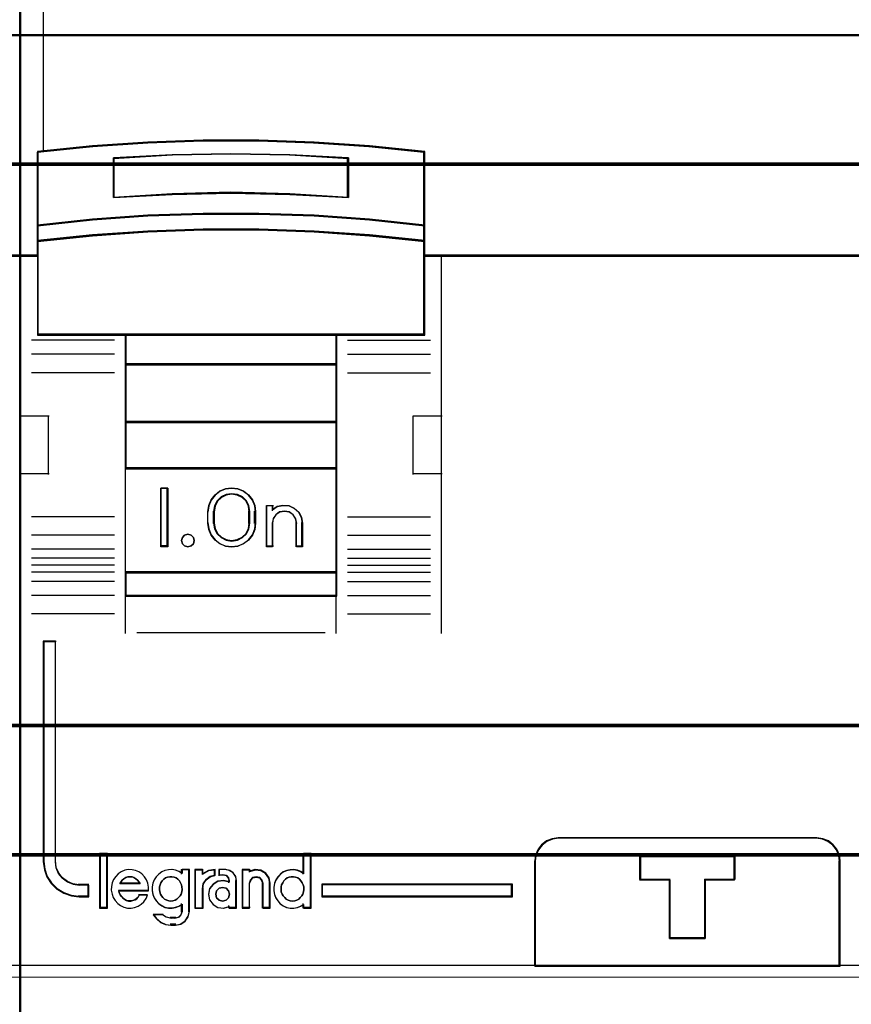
# Model space of a CAD drawing. Header units: millimetres. Extents: x -1290 to 1795, y -4192 to -1311.
# Tile 456 of 656: x 1467.49 to 1474.6, y -3629.62 to -3621.21. Entities that reach past the tile are written whole.
import ezdxf

# ---------------------------------------------------------------- set-up
doc = ezdxf.new("R2010")
doc.units = ezdxf.units.MM
doc.layers.add('30', color=7, linetype='Continuous')
doc.layers.add('45', color=7, linetype='Continuous')
doc.layers.add('Aparatura', color=7, linetype='Continuous', lineweight=13)

# ---------------------------------------------------------------- blocks, each defined once
blk = doc.blocks.new('*U187')
at = {"layer": '30', "color": 7}
for points in [[(117.203183, -107.160425), (764.797637, -107.160425), (117.203183, -107.160425)], [(764.797637, -107.160425), (117.203183, -107.160425), (117.203183, -109.696477), (117.203183, -111.193163), (117.203183, -112.731424), (764.797637, -112.731424), (764.797637, -111.193163), (764.797637, -109.696477), (764.797637, -107.160425)], [(117.203183, -112.643451), (764.797637, -112.643451), (117.203183, -112.643451)], [(764.797637, -112.643451), (117.203183, -112.643451), (117.203183, -114.16314), (117.203183, -135.233417), (117.203183, -136.712033), (764.797637, -136.712033), (764.797637, -135.233417), (764.797637, -114.16314), (764.797637, -112.643451)], [(117.203183, -136.624061), (764.797637, -136.624061), (117.203183, -136.624061)], [(764.797637, -136.624061), (117.203183, -136.624061), (117.203183, -138.120672), (117.203183, -139.700428), (117.203183, -142.236353), (764.797637, -142.236353), (764.797637, -139.700428), (764.797637, -138.120672), (764.797637, -136.624061)], [(764.754661, -136.667149), (117.246158, -136.667149), (117.246158, -138.14078), (117.246158, -139.696279), (117.246158, -142.193264), (764.754661, -142.193264), (764.754661, -139.696279), (764.754661, -138.14078), (764.754661, -136.667149)], [(117.203183, -142.14838), (764.797637, -142.14838), (117.203183, -142.14838)]]:
    blk.add_lwpolyline(points, close=True, dxfattribs=at)
at = {"layer": '30', "color": 59}
blk.add_lwpolyline([(764.754661, -107.203514), (117.246158, -107.203514), (117.246158, -109.700336), (117.246158, -111.17387), (117.246158, -112.688335), (764.754661, -112.688335), (764.754661, -111.17387), (764.754661, -109.700336), (764.754661, -107.203514)], close=True, dxfattribs=at)
blk = doc.blocks.new('*U207')
at = {"layer": '45', "color": 7}
for points in [[(279.629142, -233.600374), (207.595016, -233.600374), (207.595016, -315.623143), (279.629142, -315.623143), (279.629142, -233.600374)], [(278.588776, -252.361875), (278.588776, -266.534438), (279.629142, -266.534438), (279.629142, -252.361875), (278.588776, -252.361875)]]:
    blk.add_lwpolyline(points, close=True, dxfattribs=at)
at = {"layer": '45', "color": 139}
blk.add_lwpolyline([(279.629142, -233.600374), (207.595016, -233.600374), (207.595016, -315.623143), (279.629142, -315.623143), (279.629142, -233.600374)], close=True, dxfattribs=at)
at = {"layer": '45', "color": 140}
blk.add_lwpolyline([(278.588776, -252.361875), (278.588776, -266.534438), (279.629142, -266.534438), (279.629142, -252.361875), (278.588776, -252.361875)], close=True, dxfattribs=at)
at = {"layer": '45', "color": 139}
for points in [[(279.629142, -266.489554), (224.844313, -266.489554)], [(207.595016, -296.816758), (279.629142, -296.816758)]]:
    blk.add_lwpolyline(points, dxfattribs=at)
blk = doc.blocks.new('*U226')
at = {"layer": '45', "color": 7}
for points in [[(279.629142, -383.521822), (207.595016, -383.521822), (207.595016, -465.544591), (279.629142, -465.544591), (279.629142, -383.521822)], [(279.609444, -383.543367), (207.616504, -383.543367), (207.616504, -465.523047), (279.609444, -465.523047), (279.609444, -383.543367)], [(276.132852, -403.468966), (211.09264, -403.468966), (210.769611, -402.283323), (207.595016, -402.283323), (207.595016, -416.455887), (208.341324, -416.455887), (208.341324, -415.827221), (208.341324, -415.154437), (208.341324, -412.011106), (210.697208, -411.773978), (213.053092, -411.608539), (215.414545, -411.52582), (217.781567, -411.52582), (220.14302, -411.608539), (222.498904, -411.773978), (224.854788, -412.011106), (224.854788, -415.154437), (224.854788, -415.827221), (224.854788, -416.455887), (225.601096, -416.455887), (278.633542, -416.455887), (278.633542, -402.283323), (276.455881, -402.283323), (276.132852, -403.468966)], [(219.128624, -413.819863), (221.639056, -413.954952), (221.639056, -412.260715), (219.128624, -412.125627), (216.607011, -412.080597), (214.10217, -412.125627), (211.591739, -412.260715), (211.591739, -413.954952), (214.10217, -413.819863), (216.607011, -413.763576), (219.128624, -413.819863)], [(222.528359, -414.875578), (220.167639, -414.704249), (217.801338, -414.630007), (215.429456, -414.630007), (213.063155, -414.704249), (210.702435, -414.875578), (208.341715, -415.13257), (208.341715, -415.829307), (210.702435, -415.583736), (213.063155, -415.412407), (215.429456, -415.326743), (217.801338, -415.326743), (220.167639, -415.412407), (222.528359, -415.583736), (224.889079, -415.829307), (224.889079, -415.13257), (222.528359, -414.875578)], [(222.513003, -414.888299), (220.158414, -414.723126), (217.798258, -414.651551), (215.432536, -414.651551), (213.072381, -414.723126), (210.717792, -414.888299), (208.363203, -415.136059), (208.363203, -415.807762), (210.717792, -415.571014), (213.072381, -415.405841), (215.432536, -415.323255), (217.798258, -415.323255), (220.158414, -415.405841), (222.513003, -415.571014), (224.867592, -415.807762), (224.867592, -415.136059), (222.513003, -414.888299)], [(222.513003, -414.888299), (220.158414, -414.723126), (217.798258, -414.651551), (215.432536, -414.651551), (213.072381, -414.723126), (210.717792, -414.888299), (208.363203, -415.136059), (208.363203, -415.807762), (210.717792, -415.571014), (213.072381, -415.405841), (215.432536, -415.323255), (217.798258, -415.323255), (220.158414, -415.405841), (222.513003, -415.571014), (224.867592, -415.807762), (224.867592, -415.136059), (222.513003, -414.888299)], [(212.103241, -419.836548), (221.127554, -419.836548), (224.889079, -419.836548), (224.889079, -416.422751), (224.889079, -415.789949), (222.528359, -415.551261), (220.167639, -415.384734), (217.801338, -415.301471), (215.429456, -415.301471), (213.063155, -415.384734), (210.702435, -415.551261), (208.341715, -415.789949), (208.341715, -416.422751), (208.341715, -419.836548), (212.103241, -419.836548)], [(212.11496, -419.815003), (221.115835, -419.815003), (224.867592, -419.815003), (224.867592, -416.433641), (224.867592, -415.806852), (222.513003, -415.570432), (220.158414, -415.405488), (217.798258, -415.323015), (215.432536, -415.323015), (213.072381, -415.405488), (210.717792, -415.570432), (208.363203, -415.806852), (208.363203, -416.433641), (208.363203, -419.815003), (212.11496, -419.815003)], [(221.137675, -419.791664), (212.09312, -419.791664), (212.09312, -421.10048), (221.137675, -421.10048), (221.137675, -419.791664)], [(221.116187, -419.813208), (212.114607, -419.813208), (212.114607, -421.078936), (221.116187, -421.078936), (221.116187, -419.813208)], [(221.137675, -421.057392), (212.09312, -421.057392), (212.09312, -423.569099), (221.137675, -423.569099), (221.137675, -421.057392)], [(221.116187, -421.077141), (212.114607, -421.077141), (212.114607, -423.547555), (221.116187, -423.547555), (221.116187, -421.077141)], [(221.137675, -423.524215), (212.09312, -423.524215), (212.09312, -425.542198), (221.137675, -425.542198), (221.137675, -423.524215)], [(221.116187, -423.545759), (212.114607, -423.545759), (212.114607, -425.520654), (221.116187, -425.520654), (221.116187, -423.545759)], [(212.09312, -429.983916), (221.137675, -429.983916), (221.137675, -425.49911), (212.09312, -425.49911), (212.09312, -429.983916)], [(213.912417, -426.360882), (213.912417, -428.872589), (213.61875, -428.872589), (213.61875, -426.360882), (213.912417, -426.360882)], [(215.758952, -426.864342), (215.929537, -426.65177), (216.128553, -426.489544), (216.384431, -426.394446), (216.640309, -426.360882), (216.90756, -426.394446), (217.152065, -426.489544), (217.362454, -426.65177), (217.533039, -426.864342), (217.629704, -427.104884), (217.663821, -427.367803), (217.663821, -427.865669), (217.629704, -428.128587), (217.533039, -428.369129), (217.362454, -428.581701), (217.152065, -428.738333), (216.90756, -428.839025), (216.640309, -428.872589), (216.384431, -428.839025), (216.128553, -428.738333), (215.929537, -428.581701), (215.758952, -428.369129), (215.662287, -428.128587), (215.622484, -427.865669), (215.622484, -427.367803), (215.662287, -427.104884), (215.758952, -426.864342)], [(216.020724, -426.912182), (215.911852, -427.125785), (215.866012, -427.367493), (215.866012, -427.867773), (215.911852, -428.103861), (216.020724, -428.311842), (216.192626, -428.480476), (216.404638, -428.587277), (216.639571, -428.626625), (216.885964, -428.587277), (217.097977, -428.480476), (217.269879, -428.311842), (217.37875, -428.103861), (217.41313, -427.867773), (217.41313, -427.367493), (217.37875, -427.125785), (217.269879, -426.912182), (217.097977, -426.743549), (216.885964, -426.642368), (216.639571, -426.608642), (216.404638, -426.642368), (216.192626, -426.743549), (216.020724, -426.912182)], [(218.125808, -428.872589), (218.125808, -427.104161), (218.383661, -427.104161), (218.383661, -427.290015), (218.589943, -427.154848), (218.836336, -427.104161), (219.094189, -427.121056), (219.317662, -427.228063), (219.512484, -427.397021), (219.627086, -427.611035), (219.672926, -427.85884), (219.672926, -428.872589), (219.415073, -428.872589), (219.415073, -427.85884), (219.369233, -427.661723), (219.266091, -427.504028), (219.094189, -427.385758), (218.899367, -427.357598), (218.693084, -427.385758), (218.532642, -427.504028), (218.418041, -427.661723), (218.383661, -427.85884), (218.383661, -428.872589), (218.125808, -428.872589)], [(215.006662, -428.472962), (215.036942, -428.604183), (215.006662, -428.741368), (214.90371, -428.836802), (214.764422, -428.872589), (214.63119, -428.836802), (214.54035, -428.741368), (214.497958, -428.604183), (214.54035, -428.472962), (214.63119, -428.371564), (214.764422, -428.335777), (214.90371, -428.371564), (215.006662, -428.472962)], [(221.137675, -429.940828), (212.09312, -429.940828), (212.09312, -430.978545), (221.137675, -430.978545), (221.137675, -429.940828)], [(221.116187, -429.960577), (212.114607, -429.960577), (212.114607, -430.957001), (221.116187, -430.957001), (221.116187, -429.960577)], [(210.540629, -443.820748), (210.540629, -443.329506), (210.12478, -443.329506), (209.862739, -443.285349), (209.623483, -443.191517), (209.407014, -443.02593), (209.24751, -442.832745), (209.139276, -442.584364), (209.110793, -442.324944), (209.110793, -432.908556), (208.592406, -432.908556), (208.592406, -442.324944), (208.643675, -442.667157), (208.746213, -442.976253), (208.928503, -443.252232), (209.173455, -443.495093), (209.469676, -443.6662), (209.79438, -443.782111), (210.12478, -443.820748), (210.540629, -443.820748)], [(229.587736, -446.78309), (242.632595, -446.78309), (242.632595, -442.293912), (242.604674, -442.044513), (242.498573, -441.795115), (242.342213, -441.601138), (242.135595, -441.434872), (241.895471, -441.340655), (241.63301, -441.301859), (230.592905, -441.301859), (230.330444, -441.340655), (230.09032, -441.434872), (229.883702, -441.601138), (229.727342, -441.795115), (229.621241, -442.044513), (229.587736, -442.293912), (229.587736, -446.78309)], [(229.607433, -446.761546), (242.611107, -446.761546), (242.611107, -442.307658), (242.583274, -442.06022), (242.477508, -441.812781), (242.321642, -441.620329), (242.115676, -441.455371), (241.876311, -441.361894), (241.614678, -441.323403), (230.609428, -441.323403), (230.347796, -441.361894), (230.10843, -441.455371), (229.902465, -441.620329), (229.746599, -441.812781), (229.640833, -442.06022), (229.607433, -442.307658), (229.607433, -446.761546)], [(211.31956, -444.292927), (211.31956, -441.989482), (211.018732, -441.989482), (211.018732, -444.292927), (211.31956, -444.292927)], [(236.875587, -443.090367), (236.875587, -445.601744), (235.350372, -445.601744), (235.350372, -443.090367), (234.084049, -443.090367), (234.084049, -442.093612), (238.136282, -442.093612), (238.136282, -443.090367), (236.875587, -443.090367)], [(235.350372, -443.090367), (235.350372, -445.601744), (236.875587, -445.601744), (236.875587, -443.090367), (238.136282, -443.090367), (238.136282, -442.093612), (234.084049, -442.093612), (234.084049, -443.090367), (235.350372, -443.090367)], [(235.35843, -443.099669), (235.35843, -445.5802), (236.867469, -445.5802), (236.867469, -443.099669), (238.114794, -443.099669), (238.114794, -442.115157), (234.105537, -442.115157), (234.105537, -443.099669), (235.35843, -443.099669)], [(228.635112, -443.287526), (220.491252, -443.287526), (220.491252, -443.820748), (228.635112, -443.820748), (228.635112, -443.287526)]]:
    blk.add_lwpolyline(points, close=True, dxfattribs=at)
at = {"layer": '45', "color": 139}
for points in [[(279.629142, -383.521822), (207.595016, -383.521822), (207.595016, -465.544591), (279.629142, -465.544591), (279.629142, -383.521822)], [(215.036942, -428.604183), (215.006662, -428.472962), (214.90371, -428.371564), (214.764422, -428.335777), (214.63119, -428.371564), (214.54035, -428.472962), (214.497958, -428.604183), (214.54035, -428.741368), (214.63119, -428.836802), (214.764422, -428.872589), (214.90371, -428.836802), (215.006662, -428.741368), (215.036942, -428.604183)], [(214.040217, -444.007465), (214.133545, -443.995979), (214.22104, -443.967263), (214.296869, -443.921318), (214.372698, -443.858143), (214.442694, -443.783482), (214.483525, -443.708821), (214.518524, -443.611187), (214.53019, -443.513553), (214.518524, -443.404433), (214.495192, -443.318285), (214.460193, -443.220652), (214.407696, -443.14599), (214.343533, -443.071329), (214.267704, -443.019641), (214.180209, -442.985182), (214.081048, -442.967952), (213.993553, -442.967952), (213.906058, -442.985182), (213.818563, -443.019641), (213.742734, -443.071329), (213.666905, -443.14599), (213.614408, -443.220652), (213.57941, -443.318285), (213.556078, -443.404433), (213.556078, -443.513553), (213.567744, -443.611187), (213.602742, -443.708821), (213.643573, -443.783482), (213.701903, -443.858143), (213.777732, -443.921318), (213.865227, -443.967263), (213.952722, -443.995979), (214.040217, -444.007465)], [(219.245637, -444.007465), (219.332971, -443.995979), (219.420306, -443.967263), (219.50764, -443.921318), (219.571685, -443.858143), (219.63573, -443.783482), (219.676486, -443.708821), (219.71142, -443.611187), (219.723064, -443.513553), (219.723064, -443.404433), (219.699775, -443.318285), (219.659019, -443.220652), (219.600796, -443.14599), (219.536751, -443.071329), (219.461062, -443.019641), (219.373727, -442.985182), (219.286393, -442.967952), (219.187414, -442.967952), (219.10008, -442.985182), (219.012746, -443.019641), (218.937056, -443.071329), (218.873011, -443.14599), (218.820611, -443.220652), (218.774032, -443.318285), (218.750743, -443.404433), (218.750743, -443.513553), (218.762388, -443.611187), (218.797321, -443.708821), (218.838077, -443.783482), (218.907945, -443.858143), (218.97199, -443.921318), (219.059324, -443.967263), (219.146658, -443.995979), (219.245637, -444.007465)], [(216.551829, -443.715432), (216.503592, -443.572396), (216.401086, -443.459159), (216.256373, -443.42936), (216.111659, -443.459159), (215.997094, -443.572396), (215.960916, -443.715432), (215.997094, -443.864429), (216.111659, -443.965746), (216.256373, -444.007465), (216.401086, -443.965746), (216.503592, -443.864429), (216.551829, -443.715432)]]:
    blk.add_lwpolyline(points, close=True, dxfattribs=at)
at = {"layer": '45', "color": 140}
for points in [[(276.132852, -403.468966), (211.09264, -403.468966), (210.769611, -402.283323), (207.595016, -402.283323), (207.595016, -416.455887), (208.341324, -416.455887), (208.341324, -415.827221), (208.341324, -415.154437), (208.341324, -412.011106), (210.697208, -411.773978), (213.053092, -411.608539), (215.414545, -411.52582), (217.781567, -411.52582), (220.14302, -411.608539), (222.498904, -411.773978), (224.854788, -412.011106), (224.854788, -415.154437), (224.854788, -415.827221), (224.854788, -416.455887), (225.601096, -416.455887), (278.633542, -416.455887), (278.633542, -402.283323), (276.455881, -402.283323), (276.132852, -403.468966)], [(276.112877, -403.486905), (211.112012, -403.486905), (210.789178, -402.304868), (207.616504, -402.304868), (207.616504, -416.434342), (208.36236, -416.434342), (208.36236, -415.807588), (208.36236, -415.13685), (208.36236, -412.003075), (210.716819, -411.766668), (213.071277, -411.601732), (215.431302, -411.519264), (217.796893, -411.519264), (220.156917, -411.601732), (222.511376, -411.766668), (224.865834, -412.003075), (224.865834, -415.13685), (224.865834, -415.807588), (224.865834, -416.434342), (225.611691, -416.434342), (278.612054, -416.434342), (278.612054, -402.304868), (276.435711, -402.304868), (276.112877, -403.486905)]]:
    blk.add_lwpolyline(points, close=True, dxfattribs=at)
blk.add_lwpolyline([(208.592406, -402.283323), (208.592406, -411.990829)], dxfattribs=at)
at = {"layer": '45', "color": 139}
for points in [[(224.889079, -412.024941), (222.528359, -411.767021), (220.167639, -411.587077), (217.801338, -411.497105), (215.429456, -411.497105), (213.063155, -411.587077), (210.702435, -411.767021), (208.341715, -412.024941)], [(208.341715, -411.981852), (208.341715, -419.836548)], [(221.639056, -412.299631), (219.128624, -412.135356), (216.607011, -412.080597), (214.10217, -412.135356), (211.591739, -412.299631)], [(224.844313, -419.836548), (224.844313, -411.981852)], [(211.591739, -413.954952), (211.591739, -412.256542)], [(221.59429, -413.954952), (221.59429, -412.256542)], [(221.639056, -413.954952), (219.128624, -413.791469), (216.607011, -413.72335), (214.10217, -413.791469), (211.591739, -413.954952)], [(224.889079, -415.157842), (222.528359, -414.887926), (220.167639, -414.707982), (217.801338, -414.630007), (215.429456, -414.630007), (213.063155, -414.707982), (210.702435, -414.887926), (208.341715, -415.157842)], [(224.889079, -415.829307), (222.528359, -415.571387), (220.167639, -415.391443), (217.801338, -415.301471), (215.429456, -415.301471), (213.063155, -415.391443), (210.702435, -415.571387), (208.341715, -415.829307)], [(208.386482, -416.411003), (207.595016, -416.411003)], [(279.629142, -416.411003), (224.844313, -416.411003)], [(225.591013, -416.411003), (225.591013, -432.572824)], [(211.636505, -420.050195), (208.091025, -420.050195)], [(224.889079, -419.791664), (208.341715, -419.791664)], [(212.09312, -419.791664), (212.09312, -430.978545)], [(212.09312, -419.791664), (221.137675, -419.791664)], [(221.092909, -419.791664), (221.092909, -430.978545)], [(221.59429, -420.050195), (225.134398, -420.050195)], [(211.636505, -420.644459), (208.091025, -420.644459)], [(221.59429, -420.644459), (225.134398, -420.644459)], [(211.636505, -421.436213), (208.091025, -421.436213)], [(212.09312, -421.057392), (221.137675, -421.057392)], [(221.59429, -421.436213), (225.134398, -421.436213)], [(207.595016, -423.278251), (208.843096, -423.278251)], [(208.79833, -423.278251), (208.79833, -425.789958)], [(212.09312, -423.524215), (221.137675, -423.524215)], [(224.39307, -425.789958), (224.39307, -423.278251)], [(224.39307, -423.278251), (225.633988, -423.278251)], [(212.09312, -425.49911), (221.137675, -425.49911)], [(207.595016, -425.745074), (208.843096, -425.745074)], [(224.39307, -425.745074), (225.633988, -425.745074)], [(213.912417, -426.360882), (213.61875, -426.360882)], [(213.61875, -426.360882), (213.61875, -428.872589)], [(213.869441, -426.360882), (213.869441, -428.872589)], [(217.663821, -427.395009), (217.629704, -427.124987), (217.533039, -426.877945), (217.362454, -426.65963), (217.152065, -426.49302), (216.90756, -426.395353), (216.640309, -426.360882), (216.384431, -426.395353), (216.128553, -426.49302), (215.929537, -426.65963), (215.758952, -426.877945), (215.662287, -427.124987), (215.622484, -427.395009)], [(217.41313, -427.395009), (217.37875, -427.144536), (217.269879, -426.923188), (217.097977, -426.74844), (216.885964, -426.643591), (216.639571, -426.608642), (216.404638, -426.643591), (216.192626, -426.74844), (216.020724, -426.923188), (215.911852, -427.144536), (215.866012, -427.395009)], [(218.125808, -427.104161), (218.421264, -427.104161)], [(218.125808, -427.104161), (218.125808, -428.872589)], [(218.376498, -427.104161), (218.376498, -427.328581)], [(219.672926, -427.883346), (219.626831, -427.627494), (219.511593, -427.406531), (219.315688, -427.232087), (219.090974, -427.121605), (218.831688, -427.104161), (218.583927, -427.156494), (218.376498, -427.29605)], [(211.636505, -427.587112), (208.091025, -427.587112)], [(215.622484, -427.883346), (215.622484, -427.350125)], [(215.866012, -427.883346), (215.866012, -427.350125)], [(217.370155, -427.883346), (217.370155, -427.350125)], [(217.620845, -427.883346), (217.620845, -427.350125)], [(219.424026, -427.883346), (219.377469, -427.673653), (219.272717, -427.505897), (219.098129, -427.380081), (218.900262, -427.350125), (218.690757, -427.380081), (218.527808, -427.505897), (218.411416, -427.673653), (218.376498, -427.883346)], [(221.59429, -427.587112), (225.134398, -427.587112)], [(215.622484, -427.840258), (215.662287, -428.109811), (215.758952, -428.356424), (215.929537, -428.57436), (216.128553, -428.734945), (216.384431, -428.838178), (216.640309, -428.872589), (216.90756, -428.838178), (217.152065, -428.734945), (217.362454, -428.57436), (217.533039, -428.356424), (217.629704, -428.109811), (217.663821, -427.840258)], [(215.866012, -427.840258), (215.911852, -428.084905), (216.020724, -428.300428), (216.192626, -428.475177), (216.404638, -428.58585), (216.639571, -428.626625), (216.885964, -428.58585), (217.097977, -428.475177), (217.269879, -428.300428), (217.37875, -428.084905), (217.41313, -427.840258)], [(218.376498, -427.840258), (218.376498, -428.872589)], [(219.37926, -427.840258), (219.37926, -428.872589)], [(219.629951, -427.840258), (219.629951, -428.872589)], [(211.636505, -428.378866), (208.091025, -428.378866)], [(221.59429, -428.378866), (225.134398, -428.378866)], [(211.636505, -428.973129), (208.091025, -428.973129)], [(213.912417, -428.829501), (213.61875, -428.829501)], [(218.125808, -428.829501), (218.421264, -428.829501)], [(219.37926, -428.829501), (219.672926, -428.829501)], [(221.59429, -428.973129), (225.134398, -428.973129)], [(211.636505, -429.362722), (208.091025, -429.362722)], [(221.59429, -429.362722), (225.134398, -429.362722)], [(211.636505, -429.658956), (208.091025, -429.658956)], [(221.59429, -429.658956), (225.134398, -429.658956)], [(211.636505, -429.962372), (208.091025, -429.962372)], [(212.09312, -429.940828), (221.137675, -429.940828)], [(221.59429, -429.962372), (225.134398, -429.962372)], [(211.636505, -430.351965), (208.091025, -430.351965)], [(221.59429, -430.351965), (225.134398, -430.351965)], [(211.636505, -430.946229), (208.091025, -430.946229)], [(212.09312, -430.935457), (221.137675, -430.935457)], [(212.09312, -430.935457), (212.09312, -432.572824)], [(221.092909, -430.935457), (221.092909, -432.572824)], [(221.59429, -430.946229), (225.134398, -430.946229)], [(211.636505, -431.737982), (208.091025, -431.737982)], [(221.59429, -431.737982), (225.134398, -431.737982)], [(212.589129, -432.529735), (220.641666, -432.529735)], [(208.592406, -432.908556), (208.592406, -442.3306)], [(208.592406, -432.908556), (209.142134, -432.908556)], [(209.099159, -432.908556), (209.099159, -442.3306)], [(230.633473, -441.301859), (230.360419, -441.342089), (230.110604, -441.439791), (229.895647, -441.612206), (229.732977, -441.813356), (229.622594, -442.071978), (229.587736, -442.3306)], [(230.588707, -441.301859), (241.636996, -441.301859)], [(242.632595, -442.3306), (242.603535, -442.071978), (242.493105, -441.813356), (242.330366, -441.612206), (242.115318, -441.439791), (241.865398, -441.342089), (241.592229, -441.301859)], [(210.997244, -441.967937), (210.997244, -444.314471)], [(210.997244, -441.967937), (211.341048, -441.967937)], [(211.298073, -441.967937), (211.298073, -444.314471)], [(219.680089, -441.967937), (219.680089, -442.863821)], [(219.680089, -441.967937), (220.034637, -441.967937)], [(219.991661, -441.967937), (219.991661, -444.314471)], [(208.592406, -442.287511), (208.643988, -442.638289), (208.747154, -442.95512), (208.930558, -443.238005), (209.177009, -443.486944), (209.475041, -443.662332), (209.801731, -443.781144), (210.134152, -443.820748)], [(209.099159, -442.287511), (209.128232, -442.556884), (209.238709, -442.814794), (209.401517, -443.015391), (209.62247, -443.187331), (209.866682, -443.284764), (210.134152, -443.330615)], [(229.587736, -446.78309), (229.587736, -442.287511)], [(234.084049, -442.093612), (238.136282, -442.093612)], [(234.084049, -442.093612), (234.084049, -443.122353)], [(238.091516, -442.093612), (238.091516, -443.122353)], [(242.58962, -446.78309), (242.58962, -442.287511)], [(213.094091, -443.563895), (213.094091, -443.405879), (213.059741, -443.247863), (212.996767, -443.101134), (212.910893, -442.965691), (212.802119, -442.847179), (212.676171, -442.762528), (212.533048, -442.70045), (212.384199, -442.666589), (212.223901, -442.660946), (212.075053, -442.689163), (211.926204, -442.751241), (211.794531, -442.835892), (211.691482, -442.954404), (211.594158, -443.07856), (211.536909, -443.225289), (211.508284, -443.388949), (211.496834, -443.546965), (211.531184, -443.704981), (211.582708, -443.85171), (211.668582, -443.987152), (211.777356, -444.105665), (211.891855, -444.201603), (212.040703, -444.263681), (212.189551, -444.303185), (212.344125, -444.314471), (212.492973, -444.286254), (212.641821, -444.22982), (212.76777, -444.145169), (212.887993, -444.043587), (212.985317, -443.902501), (213.048292, -443.755772)], [(214.53019, -442.824657), (214.397585, -442.739979), (214.247685, -442.689172), (214.097785, -442.660946), (213.947884, -442.666591), (213.792218, -442.700462), (213.653849, -442.76256), (213.52701, -442.858528), (213.417467, -442.977077), (213.330986, -443.101272), (213.279098, -443.248047), (213.244505, -443.406112), (213.244505, -443.564178), (213.279098, -443.722244), (213.330986, -443.874664), (213.417467, -443.998858), (213.52701, -444.117408), (213.653849, -444.207731), (213.792218, -444.275473), (213.947884, -444.303699), (214.097785, -444.303699), (214.247685, -444.286764), (214.397585, -444.230312), (214.53019, -444.145634)], [(214.487214, -442.660946), (214.487214, -442.863821)], [(214.487214, -442.660946), (214.841762, -442.660946)], [(214.798786, -442.660946), (214.798786, -444.468872)], [(215.065593, -442.660946), (215.065593, -444.314471)], [(215.065593, -442.660946), (215.427303, -442.660946)], [(215.934056, -442.660946), (215.643145, -442.709189), (215.382537, -442.874594)], [(215.382537, -442.660946), (215.382537, -442.874594)], [(215.934056, -442.896138), (215.721934, -442.961387), (215.540114, -443.091885), (215.41284, -443.2817), (215.382537, -443.501174)], [(215.88929, -442.660946), (215.88929, -442.941022)], [(216.089843, -442.660946), (216.089843, -442.93025)], [(216.388881, -442.660946), (216.089843, -442.660946)], [(216.089843, -442.885366), (216.306511, -442.885366)], [(216.551829, -443.165442), (216.512272, -443.02866), (216.41338, -442.917933), (216.261745, -442.885366)], [(216.850867, -443.165442), (216.814364, -442.973253), (216.69877, -442.805088), (216.540589, -442.702987), (216.345905, -442.660946)], [(217.085442, -442.660946), (217.085442, -444.314471)], [(217.085442, -442.660946), (217.431037, -442.660946)], [(218.286966, -443.274959), (218.240176, -443.032896), (218.099808, -442.826257), (217.883408, -442.690466), (217.631915, -442.660946), (217.386271, -442.737697)], [(217.386271, -442.660946), (217.386271, -442.775849)], [(219.723064, -442.824657), (219.590645, -442.739979), (219.452468, -442.689172), (219.291262, -442.660946), (219.14157, -442.666591), (218.991878, -442.700462), (218.847944, -442.76256), (218.721282, -442.858528), (218.611892, -442.977077), (218.525531, -443.101272), (218.473715, -443.248047), (218.439171, -443.406112), (218.439171, -443.564178), (218.473715, -443.722244), (218.525531, -443.874664), (218.611892, -443.998858), (218.721282, -444.117408), (218.847944, -444.207731), (218.991878, -444.275473), (219.14157, -444.303699), (219.291262, -444.303699), (219.452468, -444.286764), (219.590645, -444.230312), (219.723064, -444.145634)], [(210.089386, -443.287526), (210.540629, -443.287526)], [(210.495863, -443.287526), (210.495863, -443.820748)], [(212.727009, -443.274959), (212.685933, -443.191811), (212.615517, -443.108664), (212.550969, -443.0511), (212.462949, -442.999932), (212.386665, -442.974348), (212.298645, -442.967952), (212.198889, -442.974348), (212.122605, -442.999932), (212.034585, -443.0511), (211.970037, -443.108664), (211.905489, -443.191811), (211.858545, -443.274959)], [(211.858545, -443.23187), (212.727009, -443.23187)], [(216.551829, -443.18513), (216.305697, -443.122353), (216.053704, -443.150888), (215.848594, -443.282149), (215.696226, -443.470479), (215.649344, -443.71588), (215.696226, -443.955573), (215.848594, -444.155318), (216.053704, -444.286578), (216.305697, -444.303699), (216.551829, -444.240922)], [(216.507063, -443.122353), (216.507063, -443.226484)], [(216.807892, -443.122353), (216.807892, -444.314471)], [(217.987928, -443.274959), (217.939795, -443.121455), (217.837514, -442.999932), (217.681083, -442.967952), (217.536685, -442.999932), (217.434403, -443.121455), (217.386271, -443.274959)], [(217.386271, -443.23187), (217.386271, -444.314471)], [(217.943162, -443.23187), (217.943162, -444.314471)], [(218.24399, -443.23187), (218.24399, -444.314471)], [(220.491252, -443.287526), (228.635112, -443.287526)], [(220.491252, -443.287526), (220.491252, -443.820748)], [(228.590346, -443.820748), (228.590346, -443.287526)], [(234.084049, -443.077469), (235.380477, -443.077469)], [(235.335711, -443.077469), (235.335711, -445.601744)], [(236.845226, -443.077469), (238.136282, -443.077469)], [(236.845226, -443.077469), (236.845226, -445.601744)], [(211.808407, -443.540672), (213.094091, -443.540672)], [(211.808407, -443.540672), (211.831861, -443.64373), (211.872905, -443.734664), (211.93154, -443.813473), (211.996039, -443.880158), (212.072264, -443.94078), (212.148489, -443.983216), (212.236442, -444.007465), (212.336121, -444.007465), (212.424073, -443.983216), (212.512026, -443.952905), (212.588251, -443.904407), (212.652749, -443.837722), (212.705521, -443.746788)], [(212.660755, -443.727389), (213.049325, -443.727389)], [(215.065593, -444.314471), (215.427303, -444.314471), (215.427303, -443.458085)], [(210.089386, -443.775864), (210.540629, -443.775864)], [(214.487214, -444.10621), (214.487214, -444.468872)], [(219.680089, -444.10621), (219.680089, -444.314471)], [(220.491252, -443.775864), (228.635112, -443.775864)], [(210.997244, -444.271383), (211.341048, -444.271383)], [(213.289272, -444.562231), (213.430992, -444.749892), (213.608143, -444.907285), (213.826629, -445.010196), (214.062831, -445.03441)], [(213.289272, -444.562231), (213.717236, -444.562231)], [(213.674261, -444.562231), (213.849744, -444.679528), (214.062831, -444.738176)], [(214.213245, -445.03441), (214.446694, -444.993047), (214.650214, -444.857141), (214.781903, -444.656235), (214.841762, -444.425784)], [(214.213245, -444.738176), (214.368483, -444.687173), (214.478444, -444.585168), (214.53019, -444.425784)], [(216.507063, -444.199569), (216.507063, -444.314471)], [(216.507063, -444.271383), (216.850867, -444.271383)], [(217.085442, -444.271383), (217.431037, -444.271383)], [(217.943162, -444.271383), (218.286966, -444.271383)], [(219.680089, -444.271383), (220.034637, -444.271383)], [(214.018065, -444.695088), (214.258011, -444.695088)], [(214.258011, -444.991322), (214.018065, -444.991322)], [(235.335711, -445.55686), (236.888201, -445.55686)], [(207.595016, -446.740001), (279.629142, -446.740001)]]:
    blk.add_lwpolyline(points, dxfattribs=at)
at = {"layer": '45', "color": 59}
for points in [[(220.167639, -414.740585), (222.528359, -414.907488), (224.889079, -415.157842), (224.889079, -411.986687), (222.528359, -411.74746), (220.167639, -411.580557), (217.801338, -411.497105), (215.429456, -411.497105), (213.063155, -411.580557), (210.702435, -411.74746), (208.341715, -411.986687), (208.341715, -415.157842), (210.702435, -414.907488), (213.063155, -414.740585), (215.429456, -414.66826), (217.801338, -414.66826), (220.167639, -414.740585)], [(220.158414, -414.723952), (222.513003, -414.88889), (224.867592, -415.136298), (224.867592, -412.002469), (222.513003, -411.766057), (220.158414, -411.601119), (217.798258, -411.51865), (215.432536, -411.51865), (213.072381, -411.601119), (210.717792, -411.766057), (208.363203, -412.002469), (208.363203, -415.136298), (210.717792, -414.88889), (213.072381, -414.723952), (215.432536, -414.652479), (217.798258, -414.652479), (220.158414, -414.723952)], [(221.639056, -412.260715), (221.639056, -413.954952), (219.128624, -413.819863), (216.607011, -413.763576), (214.10217, -413.819863), (211.591739, -413.954952), (211.591739, -412.260715), (214.10217, -412.125627), (216.607011, -412.080597), (219.128624, -412.125627), (221.639056, -412.260715)], [(219.128624, -413.819863), (221.639056, -413.954952), (221.639056, -412.260715), (219.128624, -412.125627), (216.607011, -412.080597), (214.10217, -412.125627), (211.591739, -412.260715), (211.591739, -413.954952), (214.10217, -413.819863), (216.607011, -413.763576), (219.128624, -413.819863)], [(219.117875, -413.801295), (221.617568, -413.933407), (221.617568, -412.276496), (219.117875, -412.144384), (216.607046, -412.100346), (214.11292, -412.144384), (211.613226, -412.276496), (211.613226, -413.933407), (214.11292, -413.801295), (216.607046, -413.746248), (219.117875, -413.801295)], [(219.117875, -413.801295), (221.617568, -413.933407), (221.617568, -412.276496), (219.117875, -412.144384), (216.607046, -412.100346), (214.11292, -412.144384), (211.613226, -412.276496), (211.613226, -413.933407), (214.11292, -413.801295), (216.607046, -413.746248), (219.117875, -413.801295)], [(222.528359, -414.875578), (220.167639, -414.704249), (217.801338, -414.630007), (215.429456, -414.630007), (213.063155, -414.704249), (210.702435, -414.875578), (208.341715, -415.13257), (208.341715, -415.829307), (210.702435, -415.583736), (213.063155, -415.412407), (215.429456, -415.326743), (217.801338, -415.326743), (220.167639, -415.412407), (222.528359, -415.583736), (224.889079, -415.829307), (224.889079, -415.13257), (222.528359, -414.875578)], [(212.103241, -419.836548), (221.127554, -419.836548), (224.889079, -419.836548), (224.889079, -416.422751), (224.889079, -415.789949), (222.528359, -415.551261), (220.167639, -415.384734), (217.801338, -415.301471), (215.429456, -415.301471), (213.063155, -415.384734), (210.702435, -415.551261), (208.341715, -415.789949), (208.341715, -416.422751), (208.341715, -419.836548), (212.103241, -419.836548)], [(212.11496, -419.815003), (221.115835, -419.815003), (224.867592, -419.815003), (224.867592, -416.433641), (224.867592, -415.806852), (222.513003, -415.570432), (220.158414, -415.405488), (217.798258, -415.323015), (215.432536, -415.323015), (213.072381, -415.405488), (210.717792, -415.570432), (208.363203, -415.806852), (208.363203, -416.433641), (208.363203, -419.815003), (212.11496, -419.815003)], [(221.137675, -419.791664), (212.09312, -419.791664), (212.09312, -421.10048), (221.137675, -421.10048), (221.137675, -419.791664)], [(221.116187, -419.813208), (212.114607, -419.813208), (212.114607, -421.078936), (221.116187, -421.078936), (221.116187, -419.813208)], [(221.137675, -421.057392), (212.09312, -421.057392), (212.09312, -423.569099), (221.137675, -423.569099), (221.137675, -421.057392)], [(221.116187, -421.077141), (212.114607, -421.077141), (212.114607, -423.547555), (221.116187, -423.547555), (221.116187, -421.077141)], [(221.137675, -423.524215), (212.09312, -423.524215), (212.09312, -425.542198), (221.137675, -425.542198), (221.137675, -423.524215)], [(221.116187, -423.545759), (212.114607, -423.545759), (212.114607, -425.520654), (221.116187, -425.520654), (221.116187, -423.545759)], [(212.09312, -429.983916), (221.137675, -429.983916), (221.137675, -425.49911), (212.09312, -425.49911), (212.09312, -429.983916)], [(213.912417, -426.360882), (213.912417, -428.872589), (213.61875, -428.872589), (213.61875, -426.360882), (213.912417, -426.360882)], [(215.758952, -426.864342), (215.929537, -426.65177), (216.128553, -426.489544), (216.384431, -426.394446), (216.640309, -426.360882), (216.90756, -426.394446), (217.152065, -426.489544), (217.362454, -426.65177), (217.533039, -426.864342), (217.629704, -427.104884), (217.663821, -427.367803), (217.663821, -427.865669), (217.629704, -428.128587), (217.533039, -428.369129), (217.362454, -428.581701), (217.152065, -428.738333), (216.90756, -428.839025), (216.640309, -428.872589), (216.384431, -428.839025), (216.128553, -428.738333), (215.929537, -428.581701), (215.758952, -428.369129), (215.662287, -428.128587), (215.622484, -427.865669), (215.622484, -427.367803), (215.662287, -427.104884), (215.758952, -426.864342)], [(216.020724, -426.912182), (215.911852, -427.125785), (215.866012, -427.367493), (215.866012, -427.867773), (215.911852, -428.103861), (216.020724, -428.311842), (216.192626, -428.480476), (216.404638, -428.587277), (216.639571, -428.626625), (216.885964, -428.587277), (217.097977, -428.480476), (217.269879, -428.311842), (217.37875, -428.103861), (217.41313, -427.867773), (217.41313, -427.367493), (217.37875, -427.125785), (217.269879, -426.912182), (217.097977, -426.743549), (216.885964, -426.642368), (216.639571, -426.608642), (216.404638, -426.642368), (216.192626, -426.743549), (216.020724, -426.912182)], [(216.038093, -426.927245), (215.93212, -427.136287), (215.8875, -427.372834), (215.8875, -427.862432), (215.93212, -428.093478), (216.038093, -428.297019), (216.205419, -428.462052), (216.411788, -428.566573), (216.640466, -428.605081), (216.8803, -428.566573), (217.086669, -428.462052), (217.253995, -428.297019), (217.359968, -428.093478), (217.393433, -427.862432), (217.393433, -427.372834), (217.359968, -427.136287), (217.253995, -426.927245), (217.086669, -426.762212), (216.8803, -426.663193), (216.640466, -426.630186), (216.411788, -426.663193), (216.205419, -426.762212), (216.038093, -426.927245)], [(218.125808, -428.872589), (218.125808, -427.104161), (218.383661, -427.104161), (218.383661, -427.290015), (218.589943, -427.154848), (218.836336, -427.104161), (219.094189, -427.121056), (219.317662, -427.228063), (219.512484, -427.397021), (219.627086, -427.611035), (219.672926, -427.85884), (219.672926, -428.872589), (219.415073, -428.872589), (219.415073, -427.85884), (219.369233, -427.661723), (219.266091, -427.504028), (219.094189, -427.385758), (218.899367, -427.357598), (218.693084, -427.385758), (218.532642, -427.504028), (218.418041, -427.661723), (218.383661, -427.85884), (218.383661, -428.872589), (218.125808, -428.872589)], [(215.006662, -428.472962), (215.036942, -428.604183), (215.006662, -428.741368), (214.90371, -428.836802), (214.764422, -428.872589), (214.63119, -428.836802), (214.54035, -428.741368), (214.497958, -428.604183), (214.54035, -428.472962), (214.63119, -428.371564), (214.764422, -428.335777), (214.90371, -428.371564), (215.006662, -428.472962)], [(221.137675, -429.940828), (212.09312, -429.940828), (212.09312, -430.978545), (221.137675, -430.978545), (221.137675, -429.940828)], [(221.116187, -429.960577), (212.114607, -429.960577), (212.114607, -430.957001), (221.116187, -430.957001), (221.116187, -429.960577)], [(229.587736, -446.78309), (242.632595, -446.78309), (242.632595, -442.293912), (242.604674, -442.044513), (242.498573, -441.795115), (242.342213, -441.601138), (242.135595, -441.434872), (241.895471, -441.340655), (241.63301, -441.301859), (230.592905, -441.301859), (230.330444, -441.340655), (230.09032, -441.434872), (229.883702, -441.601138), (229.727342, -441.795115), (229.621241, -442.044513), (229.587736, -442.293912), (229.587736, -446.78309)], [(211.341048, -444.314471), (211.341048, -441.967937), (210.997244, -441.967937), (210.997244, -444.314471), (211.341048, -444.314471)], [(218.524948, -443.110403), (218.473482, -443.256011), (218.439171, -443.41282), (218.439171, -443.569629), (218.473482, -443.726438), (218.524948, -443.877647), (218.610726, -444.000854), (218.719378, -444.11846), (218.845185, -444.208065), (218.988148, -444.275269), (219.13683, -444.303271), (219.285511, -444.303271), (219.44563, -444.28647), (219.582874, -444.230467), (219.7144, -444.146462), (219.7144, -444.314471), (220.034637, -444.314471), (220.034637, -441.967937), (219.7144, -441.967937), (219.7144, -442.835987), (219.582874, -442.751982), (219.44563, -442.701579), (219.285511, -442.673578), (219.13683, -442.679178), (218.988148, -442.71278), (218.845185, -442.774383), (218.719378, -442.869589), (218.610726, -442.987196), (218.524948, -443.110403)], [(236.875587, -443.090367), (236.875587, -445.601744), (235.350372, -445.601744), (235.350372, -443.090367), (234.084049, -443.090367), (234.084049, -442.093612), (238.136282, -442.093612), (238.136282, -443.090367), (236.875587, -443.090367)], [(235.350372, -443.090367), (235.350372, -445.601744), (236.875587, -445.601744), (236.875587, -443.090367), (238.136282, -443.090367), (238.136282, -442.093612), (234.084049, -442.093612), (234.084049, -443.090367), (235.350372, -443.090367)], [(235.35843, -443.099669), (235.35843, -445.5802), (236.867469, -445.5802), (236.867469, -443.099669), (238.114794, -443.099669), (238.114794, -442.115157), (234.105537, -442.115157), (234.105537, -443.099669), (235.35843, -443.099669)], [(211.508284, -443.388949), (211.496834, -443.546965), (211.531184, -443.704981), (211.582708, -443.85171), (211.668582, -443.987152), (211.777356, -444.105665), (211.891855, -444.201603), (212.040703, -444.263681), (212.189551, -444.303185), (212.344125, -444.314471), (212.492973, -444.286254), (212.641821, -444.22982), (212.76777, -444.145169), (212.887993, -444.043587), (212.985317, -443.902501), (213.048292, -443.755772), (212.693346, -443.755772), (212.641821, -443.840423), (212.578847, -443.902501), (212.504423, -443.947648), (212.418549, -443.975866), (212.332675, -443.998439), (212.235351, -443.998439), (212.149477, -443.975866), (212.075053, -443.936362), (212.000629, -443.879927), (211.937654, -443.817849), (211.880405, -443.744485), (211.84033, -443.659833), (211.817431, -443.563895), (213.094091, -443.563895), (213.094091, -443.405879), (213.059741, -443.247863), (212.996767, -443.101134), (212.910893, -442.965691), (212.802119, -442.847179), (212.676171, -442.762528), (212.533048, -442.70045), (212.384199, -442.666589), (212.223901, -442.660946), (212.075053, -442.689163), (211.926204, -442.751241), (211.794531, -442.835892), (211.691482, -442.954404), (211.594158, -443.07856), (211.536909, -443.225289), (211.508284, -443.388949)], [(213.278855, -443.243116), (213.244505, -443.399855), (213.244505, -443.556593), (213.278855, -443.713331), (213.330379, -443.864472), (213.416253, -443.987623), (213.525027, -444.105177), (213.650976, -444.194741), (213.788374, -444.261915), (213.942947, -444.289904), (214.091796, -444.289904), (214.240644, -444.27311), (214.389492, -444.217133), (214.521166, -444.133166), (214.521166, -444.457838), (214.475366, -444.597783), (214.378042, -444.687347), (214.240644, -444.73213), (214.040271, -444.73213), (213.845623, -444.687347), (213.685325, -444.597783), (213.290305, -444.597783), (213.427703, -444.771314), (213.599451, -444.916857), (213.811274, -445.012019), (214.040271, -445.03441), (214.240644, -445.03441), (214.463916, -444.995226), (214.658564, -444.866477), (214.784513, -444.676152), (214.841762, -444.457838), (214.841762, -442.660946), (214.521166, -442.660946), (214.521166, -442.823282), (214.389492, -442.739315), (214.240644, -442.688935), (214.091796, -442.660946), (213.942947, -442.666544), (213.788374, -442.70013), (213.650976, -442.761706), (213.525027, -442.856869), (213.416253, -442.974422), (213.330379, -443.097574), (213.278855, -443.243116)], [(215.065593, -442.660946), (215.065593, -444.314471), (215.400069, -444.314471), (215.400069, -443.479244), (215.429409, -443.270437), (215.552637, -443.089847), (215.728676, -442.965691), (215.934056, -442.903613), (215.934056, -442.660946), (215.652393, -442.70045), (215.400069, -442.835892), (215.400069, -442.660946), (215.065593, -442.660946)], [(215.087081, -442.680695), (215.087081, -444.292927), (215.405005, -444.292927), (215.405005, -443.478557), (215.432893, -443.274965), (215.550023, -443.098885), (215.717352, -442.97783), (215.912569, -442.917302), (215.912569, -442.680695), (215.644843, -442.719212), (215.405005, -442.851272), (215.405005, -442.680695), (215.087081, -442.680695)], [(215.845746, -443.29301), (215.695556, -443.479244), (215.649344, -443.721911), (215.695556, -443.958935), (215.845746, -444.156455), (216.047926, -444.286254), (216.296318, -444.303185), (216.538933, -444.241107), (216.538933, -444.314471), (216.850867, -444.314471), (216.850867, -443.134994), (216.816208, -442.954404), (216.706453, -442.796388), (216.556263, -442.70045), (216.371413, -442.660946), (216.105692, -442.660946), (216.105692, -442.892327), (216.284765, -442.892327), (216.417626, -442.920544), (216.504274, -443.016482), (216.538933, -443.134994), (216.538933, -443.197072), (216.296318, -443.134994), (216.047926, -443.163211), (215.845746, -443.29301)], [(217.085442, -442.660946), (217.085442, -444.314471), (217.397376, -444.314471), (217.397376, -443.247863), (217.443589, -443.11242), (217.54179, -443.005195), (217.680427, -442.976978), (217.830618, -443.005195), (217.928819, -443.11242), (217.975032, -443.247863), (217.975032, -444.314471), (218.286966, -444.314471), (218.286966, -443.247863), (218.240753, -443.016482), (218.102116, -442.818962), (217.888383, -442.689163), (217.639991, -442.660946), (217.397376, -442.734311), (217.397376, -442.660946), (217.085442, -442.660946)], [(217.10693, -442.680695), (217.10693, -444.292927), (217.408172, -444.292927), (217.408172, -443.252955), (217.4528, -443.120895), (217.547635, -443.016347), (217.681521, -442.988835), (217.826563, -443.016347), (217.921398, -443.120895), (217.966027, -443.252955), (217.966027, -444.292927), (218.267269, -444.292927), (218.267269, -443.252955), (218.22264, -443.027352), (218.088755, -442.834765), (217.882349, -442.708207), (217.642471, -442.680695), (217.408172, -442.752227), (217.408172, -442.680695), (217.10693, -442.680695)], [(212.685933, -443.191811), (212.727009, -443.274959), (211.858545, -443.274959), (211.905489, -443.191811), (211.970037, -443.108664), (212.034585, -443.0511), (212.122605, -442.999932), (212.198889, -442.974348), (212.298645, -442.967952), (212.386665, -442.974348), (212.462949, -442.999932), (212.550969, -443.0511), (212.615517, -443.108664), (212.685933, -443.191811)], [(212.727009, -443.274959), (211.858545, -443.274959), (211.905489, -443.191811), (211.970037, -443.108664), (212.034585, -443.0511), (212.122605, -442.999932), (212.198889, -442.974348), (212.298645, -442.967952), (212.386665, -442.974348), (212.462949, -442.999932), (212.550969, -443.0511), (212.615517, -443.108664), (212.685933, -443.191811), (212.727009, -443.274959)], [(213.906058, -442.985182), (213.993553, -442.967952), (214.081048, -442.967952), (214.180209, -442.985182), (214.267704, -443.019641), (214.343533, -443.071329), (214.407696, -443.14599), (214.460193, -443.220652), (214.495192, -443.318285), (214.518524, -443.404433), (214.53019, -443.513553), (214.518524, -443.611187), (214.483525, -443.708821), (214.442694, -443.783482), (214.372698, -443.858143), (214.296869, -443.921318), (214.22104, -443.967263), (214.133545, -443.995979), (214.040217, -444.007465), (213.952722, -443.995979), (213.865227, -443.967263), (213.777732, -443.921318), (213.701903, -443.858143), (213.643573, -443.783482), (213.602742, -443.708821), (213.567744, -443.611187), (213.556078, -443.513553), (213.556078, -443.404433), (213.57941, -443.318285), (213.614408, -443.220652), (213.666905, -443.14599), (213.742734, -443.071329), (213.818563, -443.019641), (213.906058, -442.985182)], [(213.666905, -443.14599), (213.742734, -443.071329), (213.818563, -443.019641), (213.906058, -442.985182), (213.993553, -442.967952), (214.081048, -442.967952), (214.180209, -442.985182), (214.267704, -443.019641), (214.343533, -443.071329), (214.407696, -443.14599), (214.460193, -443.220652), (214.495192, -443.318285), (214.518524, -443.404433), (214.53019, -443.513553), (214.518524, -443.611187), (214.483525, -443.708821), (214.442694, -443.783482), (214.372698, -443.858143), (214.296869, -443.921318), (214.22104, -443.967263), (214.133545, -443.995979), (214.040217, -444.007465), (213.952722, -443.995979), (213.865227, -443.967263), (213.777732, -443.921318), (213.701903, -443.858143), (213.643573, -443.783482), (213.602742, -443.708821), (213.567744, -443.611187), (213.556078, -443.513553), (213.556078, -443.404433), (213.57941, -443.318285), (213.614408, -443.220652), (213.666905, -443.14599)], [(219.461062, -443.019641), (219.536751, -443.071329), (219.600796, -443.14599), (219.659019, -443.220652), (219.699775, -443.318285), (219.723064, -443.404433), (219.723064, -443.513553), (219.71142, -443.611187), (219.676486, -443.708821), (219.63573, -443.783482), (219.571685, -443.858143), (219.50764, -443.921318), (219.420306, -443.967263), (219.332971, -443.995979), (219.245637, -444.007465), (219.146658, -443.995979), (219.059324, -443.967263), (218.97199, -443.921318), (218.907945, -443.858143), (218.838077, -443.783482), (218.797321, -443.708821), (218.762388, -443.611187), (218.750743, -443.513553), (218.750743, -443.404433), (218.774032, -443.318285), (218.820611, -443.220652), (218.873011, -443.14599), (218.937056, -443.071329), (219.012746, -443.019641), (219.10008, -442.985182), (219.187414, -442.967952), (219.286393, -442.967952), (219.373727, -442.985182), (219.461062, -443.019641)], [(218.873011, -443.14599), (218.937056, -443.071329), (219.012746, -443.019641), (219.10008, -442.985182), (219.187414, -442.967952), (219.286393, -442.967952), (219.373727, -442.985182), (219.461062, -443.019641), (219.536751, -443.071329), (219.600796, -443.14599), (219.659019, -443.220652), (219.699775, -443.318285), (219.723064, -443.404433), (219.723064, -443.513553), (219.71142, -443.611187), (219.676486, -443.708821), (219.63573, -443.783482), (219.571685, -443.858143), (219.50764, -443.921318), (219.420306, -443.967263), (219.332971, -443.995979), (219.245637, -444.007465), (219.146658, -443.995979), (219.059324, -443.967263), (218.97199, -443.921318), (218.907945, -443.858143), (218.838077, -443.783482), (218.797321, -443.708821), (218.762388, -443.611187), (218.750743, -443.513553), (218.750743, -443.404433), (218.774032, -443.318285), (218.820611, -443.220652), (218.873011, -443.14599)], [(228.613624, -443.307275), (220.512739, -443.307275), (220.512739, -443.799203), (228.613624, -443.799203), (228.613624, -443.307275)], [(216.503592, -443.572396), (216.551829, -443.715432), (216.503592, -443.864429), (216.401086, -443.965746), (216.256373, -444.007465), (216.111659, -443.965746), (215.997094, -443.864429), (215.960916, -443.715432), (215.997094, -443.572396), (216.111659, -443.459159), (216.256373, -443.42936), (216.401086, -443.459159), (216.503592, -443.572396)], [(216.503592, -443.572396), (216.551829, -443.715432), (216.503592, -443.864429), (216.401086, -443.965746), (216.256373, -444.007465), (216.111659, -443.965746), (215.997094, -443.864429), (215.960916, -443.715432), (215.997094, -443.572396), (216.111659, -443.459159), (216.256373, -443.42936), (216.401086, -443.459159), (216.503592, -443.572396)]]:
    blk.add_lwpolyline(points, close=True, dxfattribs=at)
at = {"layer": '45', "color": 1}
for points in [[(210.540629, -443.820748), (210.540629, -443.329506), (210.12478, -443.329506), (209.862739, -443.285349), (209.623483, -443.191517), (209.407014, -443.02593), (209.24751, -442.832745), (209.139276, -442.584364), (209.110793, -442.324944), (209.110793, -432.908556), (208.592406, -432.908556), (208.592406, -442.324944), (208.643675, -442.667157), (208.746213, -442.976253), (208.928503, -443.252232), (209.173455, -443.495093), (209.469676, -443.6662), (209.79438, -443.782111), (210.12478, -443.820748), (210.540629, -443.820748)], [(210.519141, -443.799203), (210.519141, -443.309901), (210.112466, -443.309901), (209.856204, -443.265919), (209.622227, -443.172457), (209.410532, -443.007524), (209.254547, -442.815102), (209.1487, -442.567702), (209.120846, -442.309306), (209.120846, -432.9301), (208.613894, -432.9301), (208.613894, -442.309306), (208.664032, -442.650168), (208.764308, -442.958044), (208.942577, -443.232933), (209.182125, -443.474835), (209.471812, -443.645266), (209.789354, -443.760719), (210.112466, -443.799203), (210.519141, -443.799203)], [(228.635112, -443.287526), (220.491252, -443.287526), (220.491252, -443.820748), (228.635112, -443.820748), (228.635112, -443.287526)]]:
    blk.add_lwpolyline(points, close=True, dxfattribs=at)

msp = doc.modelspace()

# ---------------------------------------------------------------- linework, layer by layer
at = {"layer": 'Aparatura', "color": 7, "lineweight": 13}
msp.add_lwpolyline([(1542.0388, -3629.392), (1412.53, -3629.392), (1412.53, -3620.4181), (1542.0388, -3620.4181), (1542.0388, -3629.392)], close=True, dxfattribs=at)
msp.add_lwpolyline([(1412.53, -3629.3916), (1542.0388, -3629.3916)], dxfattribs=at)

# ---------------------------------------------------------------- block references
at = {"layer": 'Aparatura', "color": 7, "lineweight": 13, "xscale": 0.2, "yscale": 0.2, "zscale": 0.2}
for name, p in [('*U226', (1425.9769, -3539.9416)), ('*U207', (1411.5701, -3569.9259)), ('*U187', (1388.9844, -3599.9102))]:
    msp.add_blockref(name, p, dxfattribs=at)

doc.saveas('drawing.dxf')
